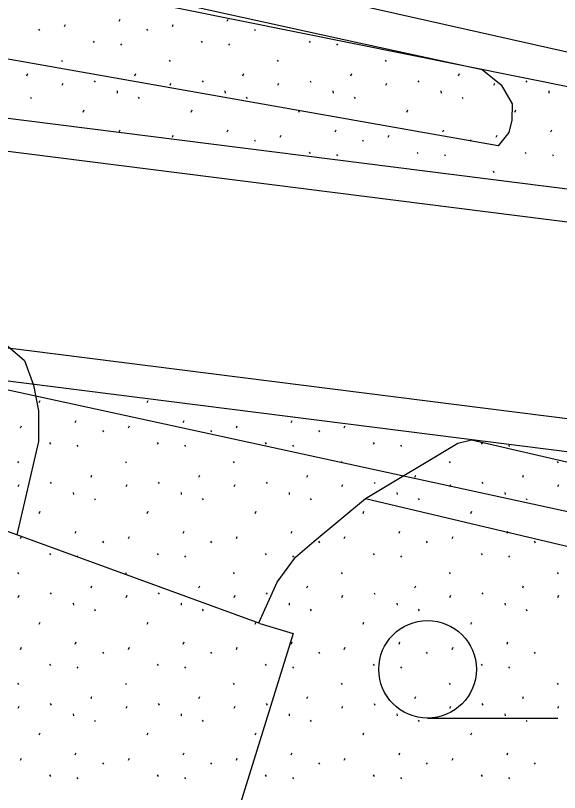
# Model space of a CAD drawing. Extents: x 419101 to 420177, y 4451541 to 4452254.
# Drawn here: x 420048.14 to 420056.5, y 4452036.09 to 4452048.02 of the extents above; entities that cross this region are included whole.
import ezdxf

# ---------------------------------------------------------------- set-up
doc = ezdxf.new("R2010")
doc.units = 0
for name, color, linetype in [('2_KADASTRO', 7, 'Continuous'), ('3_HALİHAZIR', 7, 'Continuous'), ('Level 61', 7, 'Continuous'), ('Level 62', 7, 'Continuous')]:
    doc.layers.add(name, color=color, linetype=linetype)

msp = doc.modelspace()

# ---------------------------------------------------------------- linework, layer by layer
at = {"layer": '2_KADASTRO'}
msp.add_lwpolyline([(420044.139, 4452028.602), (420046.42, 4452042.62), (420067.824, 4452037.969), (420095.36, 4452031.511), (420094.193, 4452026.24), (420109.972, 4452021.564), (420107.982, 4452014.605)], close=True, dxfattribs=at)
at = {"layer": '3_HALİHAZIR'}
msp.add_line((420054.473, 4452037.229), (420056.473, 4452037.229), dxfattribs=at)
for points in [[(420026.941, 4452052.864), (420043.961, 4452049.681), (420053.423, 4452047.602), (420055.312, 4452047.194), (420055.604, 4452046.957), (420055.771, 4452046.666), (420055.766, 4452046.417), (420055.724, 4452046.226), (420055.557, 4452046.019), (420042.744, 4452048.291), (420042.596, 4452047.604), (420033.21, 4452048.262), (420027.185, 4452048.345), (420022.869, 4452048.588), (420019.362, 4452049.063), (420017.938, 4452049.22), (420016.067, 4452049.599), (420007.617, 4452051.51), (419996.864, 4452054.203), (419991.409, 4452055), (419987.273, 4452055.591)], [(420033.847, 4452026.263), (420032.695, 4452028.603), (420032.008, 4452030.72), (420031.813, 4452032.931), (420031.992, 4452034.654), (420032.571, 4452036.723), (420033.373, 4452038.412), (420034.403, 4452039.991), (420035.326, 4452041.006), (420037.392, 4452042.58), (420038.888, 4452043.447), (420040.22, 4452043.838), (420042.057, 4452043.997), (420045.908, 4452043.668), (420047.275, 4452043.387), (420047.798, 4452043.135), (420048.279, 4452042.721), (420048.415, 4452042.343), (420048.494, 4452041.948), (420048.494, 4452041.478), (420048.162, 4452040.046)], [(420052.732, 4452039.946), (420053.519, 4452040.602), (420054.937, 4452041.452), (420055.15, 4452041.505), (420078.488, 4452036.11)], [(420053.519, 4452040.602), (420066.574, 4452037.516), (420084.438, 4452033.201), (420101.44, 4452028.472), (420104.397, 4452027.5), (420105.834, 4452026.908), (420108.843, 4452025.061)], [(420051.896, 4452038.685), (420047.665, 4452040.227)], [(420051.879, 4452038.691), (420052.16, 4452039.316), (420052.445, 4452039.7), (420052.732, 4452039.946)], [(420051.896, 4452038.685), (420052.407, 4452038.53), (420051.125, 4452034.407), (420072.895, 4452026.747)]]:
    msp.add_lwpolyline(points, dxfattribs=at)
msp.add_circle((420054.473, 4452037.979), 0.75, dxfattribs=at)
at = {"layer": 'Level 61'}
for p, q in [((420036.888, 4452050.907), (420063.076, 4452045.637)), ((420063.873, 4452044.439), (420043.466, 4452047.014)), ((420073.798, 4452042.683), (420044.628, 4452046.363)), ((420073.332, 4452039.718), (420044.198, 4452043.394)), ((420073.255, 4452039.223), (420044.136, 4452042.898)), ((420048.505, 4452042.077), (420048.52, 4452042.109)), ((420050.164, 4452042.077), (420050.178, 4452042.109)), ((420049.06, 4452041.771), (420049.074, 4452041.803)), ((420050.718, 4452041.771), (420050.732, 4452041.803)), ((420052.377, 4452041.771), (420052.391, 4452041.803)), ((420048.218, 4452041.689), (420048.232, 4452041.721)), ((420049.876, 4452041.689), (420049.89, 4452041.721)), ((420051.535, 4452041.689), (420051.549, 4452041.721)), ((420053.193, 4452041.689), (420053.208, 4452041.721)), ((420049.479, 4452041.648), (420049.493, 4452041.626)), ((420051.137, 4452041.648), (420051.151, 4452041.626)), ((420052.796, 4452041.648), (420052.81, 4452041.626)), ((420048.662, 4452041.462), (420048.676, 4452041.44)), ((420049.081, 4452041.423), (420049.096, 4452041.402)), ((420050.32, 4452041.462), (420050.334, 4452041.44)), ((420050.74, 4452041.423), (420050.754, 4452041.402)), ((420051.979, 4452041.462), (420051.993, 4452041.44)), ((420052.399, 4452041.423), (420052.413, 4452041.402)), ((420053.637, 4452041.462), (420053.652, 4452041.44)), ((420054.057, 4452041.423), (420054.071, 4452041.402)), ((420055.296, 4452041.462), (420055.31, 4452041.44)), ((420055.716, 4452041.423), (420055.73, 4452041.402)), ((420048.17, 4452041.171), (420048.185, 4452041.15)), ((420049.829, 4452041.171), (420049.843, 4452041.15)), ((420051.488, 4452041.171), (420051.502, 4452041.15)), ((420053.146, 4452041.171), (420053.16, 4452041.15)), ((420054.805, 4452041.171), (420054.819, 4452041.15)), ((420056.463, 4452041.171), (420056.478, 4452041.15)), ((420049.301, 4452040.933), (420049.315, 4452040.964)), ((420050.959, 4452040.933), (420050.974, 4452040.964)), ((420052.618, 4452040.933), (420052.632, 4452040.964)), ((420054.277, 4452040.933), (420054.291, 4452040.964)), ((420055.935, 4452040.933), (420055.949, 4452040.964)), ((420048.675, 4452040.856), (420048.689, 4452040.834)), ((420050.334, 4452040.856), (420050.348, 4452040.834)), ((420051.992, 4452040.856), (420052.006, 4452040.834)), ((420053.651, 4452040.856), (420053.665, 4452040.834)), ((420055.309, 4452040.856), (420055.324, 4452040.834)), ((420048.182, 4452040.787), (420048.196, 4452040.819)), ((420049.841, 4452040.787), (420049.855, 4452040.819)), ((420051.499, 4452040.787), (420051.514, 4452040.819)), ((420053.158, 4452040.787), (420053.172, 4452040.819)), ((420054.816, 4452040.787), (420054.831, 4452040.819)), ((420056.475, 4452040.787), (420056.489, 4452040.819)), ((420049.027, 4452040.698), (420049.03, 4452040.666)), ((420049.353, 4452040.604), (420049.367, 4452040.582)), ((420050.685, 4452040.698), (420050.689, 4452040.666)), ((420051.011, 4452040.604), (420051.025, 4452040.582)), ((420052.344, 4452040.698), (420052.347, 4452040.666)), ((420052.67, 4452040.604), (420052.684, 4452040.582)), ((420054.002, 4452040.698), (420054.006, 4452040.666)), ((420054.328, 4452040.604), (420054.342, 4452040.582)), ((420055.661, 4452040.698), (420055.665, 4452040.666)), ((420055.987, 4452040.604), (420056.001, 4452040.582)), ((420048.505, 4452040.375), (420048.52, 4452040.407)), ((420050.164, 4452040.375), (420050.178, 4452040.407)), ((420051.822, 4452040.375), (420051.837, 4452040.407)), ((420053.481, 4452040.375), (420053.495, 4452040.407)), ((420055.14, 4452040.375), (420055.154, 4452040.407)), ((420048.218, 4452039.987), (420048.232, 4452040.019)), ((420049.06, 4452040.069), (420049.074, 4452040.101)), ((420049.876, 4452039.987), (420049.89, 4452040.019)), ((420050.718, 4452040.069), (420050.732, 4452040.101)), ((420051.535, 4452039.987), (420051.549, 4452040.019)), ((420052.377, 4452040.069), (420052.391, 4452040.101)), ((420053.193, 4452039.987), (420053.208, 4452040.019)), ((420054.035, 4452040.069), (420054.049, 4452040.101)), ((420054.852, 4452039.987), (420054.866, 4452040.019)), ((420055.694, 4452040.069), (420055.708, 4452040.101)), ((420049.479, 4452039.946), (420049.493, 4452039.924)), ((420051.137, 4452039.946), (420051.151, 4452039.924)), ((420052.796, 4452039.946), (420052.81, 4452039.924)), ((420054.454, 4452039.946), (420054.469, 4452039.924)), ((420056.113, 4452039.946), (420056.127, 4452039.924)), ((420048.662, 4452039.76), (420048.676, 4452039.738)), ((420050.32, 4452039.76), (420050.334, 4452039.738)), ((420051.979, 4452039.76), (420051.993, 4452039.738)), ((420053.637, 4452039.76), (420053.652, 4452039.738)), ((420055.296, 4452039.76), (420055.31, 4452039.738)), ((420049.081, 4452039.721), (420049.096, 4452039.7)), ((420050.74, 4452039.721), (420050.754, 4452039.7)), ((420052.399, 4452039.721), (420052.413, 4452039.7)), ((420054.057, 4452039.721), (420054.071, 4452039.7)), ((420055.716, 4452039.721), (420055.73, 4452039.7)), ((420048.17, 4452039.469), (420048.185, 4452039.448)), ((420049.829, 4452039.469), (420049.843, 4452039.448)), ((420051.488, 4452039.469), (420051.502, 4452039.448)), ((420053.146, 4452039.469), (420053.16, 4452039.448)), ((420054.805, 4452039.469), (420054.819, 4452039.448)), ((420056.463, 4452039.469), (420056.478, 4452039.448)), ((420048.675, 4452039.154), (420048.689, 4452039.132)), ((420049.301, 4452039.231), (420049.315, 4452039.262)), ((420050.334, 4452039.154), (420050.348, 4452039.132)), ((420050.959, 4452039.231), (420050.974, 4452039.262)), ((420051.992, 4452039.154), (420052.006, 4452039.132)), ((420052.618, 4452039.231), (420052.632, 4452039.262)), ((420053.651, 4452039.154), (420053.665, 4452039.132)), ((420054.277, 4452039.231), (420054.291, 4452039.262)), ((420055.309, 4452039.154), (420055.324, 4452039.132)), ((420055.935, 4452039.231), (420055.949, 4452039.262)), ((420048.182, 4452039.085), (420048.196, 4452039.117)), ((420049.841, 4452039.085), (420049.855, 4452039.117)), ((420051.499, 4452039.085), (420051.514, 4452039.117)), ((420053.158, 4452039.085), (420053.172, 4452039.117)), ((420054.816, 4452039.085), (420054.831, 4452039.117)), ((420056.475, 4452039.085), (420056.489, 4452039.117)), ((420049.027, 4452038.996), (420049.03, 4452038.964)), ((420050.685, 4452038.996), (420050.689, 4452038.964)), ((420052.344, 4452038.996), (420052.347, 4452038.964)), ((420054.002, 4452038.996), (420054.006, 4452038.964)), ((420055.661, 4452038.996), (420055.665, 4452038.964)), ((420049.353, 4452038.902), (420049.367, 4452038.88)), ((420051.011, 4452038.902), (420051.025, 4452038.88)), ((420052.67, 4452038.902), (420052.684, 4452038.88)), ((420054.328, 4452038.902), (420054.342, 4452038.88)), ((420055.987, 4452038.902), (420056.001, 4452038.88)), ((420048.505, 4452038.673), (420048.52, 4452038.705)), ((420050.164, 4452038.673), (420050.178, 4452038.705)), ((420051.822, 4452038.673), (420051.837, 4452038.705)), ((420053.481, 4452038.673), (420053.495, 4452038.705)), ((420055.14, 4452038.673), (420055.154, 4452038.705)), ((420048.218, 4452038.285), (420048.232, 4452038.317)), ((420049.06, 4452038.367), (420049.074, 4452038.399)), ((420049.876, 4452038.285), (420049.89, 4452038.317)), ((420050.718, 4452038.367), (420050.732, 4452038.399)), ((420051.535, 4452038.285), (420051.549, 4452038.317)), ((420052.377, 4452038.367), (420052.391, 4452038.399)), ((420053.193, 4452038.285), (420053.208, 4452038.317)), ((420054.035, 4452038.367), (420054.049, 4452038.399)), ((420054.852, 4452038.285), (420054.866, 4452038.317)), ((420055.694, 4452038.367), (420055.708, 4452038.399)), ((420049.479, 4452038.244), (420049.493, 4452038.222)), ((420051.137, 4452038.244), (420051.151, 4452038.222)), ((420052.796, 4452038.244), (420052.81, 4452038.222)), ((420054.454, 4452038.244), (420054.469, 4452038.222)), ((420056.113, 4452038.244), (420056.127, 4452038.222)), ((420048.662, 4452038.058), (420048.676, 4452038.036)), ((420049.081, 4452038.019), (420049.096, 4452037.998)), ((420050.32, 4452038.058), (420050.334, 4452038.036)), ((420050.74, 4452038.019), (420050.754, 4452037.998)), ((420051.979, 4452038.058), (420051.993, 4452038.036)), ((420052.399, 4452038.019), (420052.413, 4452037.998)), ((420053.637, 4452038.058), (420053.652, 4452038.036)), ((420054.057, 4452038.019), (420054.071, 4452037.998)), ((420055.296, 4452038.058), (420055.31, 4452038.036)), ((420055.716, 4452038.019), (420055.73, 4452037.998)), ((420048.17, 4452037.767), (420048.185, 4452037.746)), ((420049.829, 4452037.767), (420049.843, 4452037.746)), ((420051.488, 4452037.767), (420051.502, 4452037.746)), ((420053.146, 4452037.767), (420053.16, 4452037.746)), ((420054.805, 4452037.767), (420054.819, 4452037.746)), ((420056.463, 4452037.767), (420056.478, 4452037.746)), ((420049.301, 4452037.529), (420049.315, 4452037.56)), ((420050.959, 4452037.529), (420050.974, 4452037.56)), ((420052.618, 4452037.529), (420052.632, 4452037.56)), ((420054.277, 4452037.529), (420054.291, 4452037.56)), ((420055.935, 4452037.529), (420055.949, 4452037.56)), ((420048.182, 4452037.383), (420048.196, 4452037.415)), ((420048.675, 4452037.452), (420048.689, 4452037.43)), ((420049.841, 4452037.383), (420049.855, 4452037.415)), ((420050.334, 4452037.452), (420050.348, 4452037.43)), ((420051.499, 4452037.383), (420051.514, 4452037.415)), ((420051.992, 4452037.452), (420052.006, 4452037.43)), ((420053.158, 4452037.383), (420053.172, 4452037.415)), ((420053.651, 4452037.452), (420053.665, 4452037.43)), ((420054.816, 4452037.383), (420054.831, 4452037.415)), ((420055.309, 4452037.452), (420055.324, 4452037.43)), ((420056.475, 4452037.383), (420056.489, 4452037.415)), ((420049.027, 4452037.294), (420049.03, 4452037.262)), ((420050.685, 4452037.294), (420050.689, 4452037.262)), ((420052.344, 4452037.294), (420052.347, 4452037.262)), ((420054.002, 4452037.294), (420054.006, 4452037.262)), ((420055.661, 4452037.294), (420055.665, 4452037.262)), ((420049.353, 4452037.2), (420049.367, 4452037.178)), ((420051.011, 4452037.2), (420051.025, 4452037.178)), ((420052.67, 4452037.2), (420052.684, 4452037.178)), ((420054.328, 4452037.2), (420054.342, 4452037.178)), ((420055.987, 4452037.2), (420056.001, 4452037.178)), ((420048.505, 4452036.971), (420048.52, 4452037.003)), ((420050.164, 4452036.971), (420050.178, 4452037.003)), ((420051.822, 4452036.971), (420051.837, 4452037.003)), ((420053.481, 4452036.971), (420053.495, 4452037.003)), ((420055.14, 4452036.971), (420055.154, 4452037.003)), ((420049.06, 4452036.665), (420049.074, 4452036.697)), ((420050.718, 4452036.665), (420050.732, 4452036.697)), ((420052.377, 4452036.665), (420052.391, 4452036.697)), ((420054.035, 4452036.665), (420054.049, 4452036.697)), ((420055.694, 4452036.665), (420055.708, 4452036.697)), ((420048.218, 4452036.583), (420048.232, 4452036.615)), ((420049.479, 4452036.542), (420049.493, 4452036.52)), ((420049.876, 4452036.583), (420049.89, 4452036.615)), ((420051.137, 4452036.542), (420051.151, 4452036.52)), ((420051.535, 4452036.583), (420051.549, 4452036.615)), ((420052.796, 4452036.542), (420052.81, 4452036.52)), ((420053.193, 4452036.583), (420053.208, 4452036.615)), ((420054.454, 4452036.542), (420054.469, 4452036.52)), ((420054.852, 4452036.583), (420054.866, 4452036.615)), ((420056.113, 4452036.542), (420056.127, 4452036.52)), ((420048.662, 4452036.356), (420048.676, 4452036.334)), ((420049.081, 4452036.317), (420049.096, 4452036.296)), ((420050.32, 4452036.356), (420050.334, 4452036.334)), ((420050.74, 4452036.317), (420050.754, 4452036.296)), ((420051.979, 4452036.356), (420051.993, 4452036.334)), ((420052.399, 4452036.317), (420052.413, 4452036.296)), ((420053.637, 4452036.356), (420053.652, 4452036.334)), ((420054.057, 4452036.317), (420054.071, 4452036.296)), ((420055.296, 4452036.356), (420055.31, 4452036.334)), ((420055.716, 4452036.317), (420055.73, 4452036.296))]:
    msp.add_line(p, q, dxfattribs=at)
msp.add_lwpolyline([(419939.831, 4452062.409), (419957.424, 4452061.531), (419973.441, 4452059.997), (419986.628, 4452058.763), (420000.625, 4452057.224), (420013.011, 4452055.592), (420024.414, 4452053.78), (420033.415, 4452052.294), (420046.864, 4452049.657), (420058.422, 4452047.062), (420069.54, 4452044.58), (420083.029, 4452041.496), (420096.057, 4452038.082), (420104.516, 4452035.815), (420109.335, 4452034.23), (420113.645, 4452032.509)], dxfattribs=at)
at = {"layer": 'Level 62'}
for p, q in [((420048.892, 4452047.856), (420048.907, 4452047.888)), ((420049.734, 4452047.937), (420049.748, 4452047.969)), ((420050.551, 4452047.856), (420050.565, 4452047.888)), ((420051.393, 4452047.937), (420051.407, 4452047.969)), ((420048.495, 4452047.814), (420048.509, 4452047.793)), ((420050.153, 4452047.814), (420050.168, 4452047.793)), ((420051.812, 4452047.814), (420051.826, 4452047.793)), ((420049.336, 4452047.628), (420049.351, 4452047.607)), ((420050.995, 4452047.628), (420051.009, 4452047.607)), ((420052.654, 4452047.628), (420052.668, 4452047.607)), ((420049.756, 4452047.59), (420049.77, 4452047.568)), ((420051.415, 4452047.59), (420051.429, 4452047.568)), ((420053.073, 4452047.59), (420053.088, 4452047.568)), ((420048.845, 4452047.338), (420048.859, 4452047.316)), ((420050.504, 4452047.338), (420050.518, 4452047.316)), ((420052.162, 4452047.338), (420052.177, 4452047.316)), ((420053.821, 4452047.338), (420053.835, 4452047.316)), ((420048.317, 4452047.099), (420048.331, 4452047.131)), ((420049.976, 4452047.099), (420049.99, 4452047.131)), ((420051.634, 4452047.099), (420051.648, 4452047.131)), ((420053.293, 4452047.099), (420053.307, 4452047.131)), ((420054.951, 4452047.099), (420054.966, 4452047.131)), ((420048.857, 4452046.953), (420048.871, 4452046.985)), ((420049.35, 4452047.022), (420049.364, 4452047.001)), ((420050.515, 4452046.953), (420050.53, 4452046.985)), ((420051.008, 4452047.022), (420051.023, 4452047.001)), ((420052.174, 4452046.953), (420052.188, 4452046.985)), ((420052.667, 4452047.022), (420052.681, 4452047.001)), ((420053.833, 4452046.953), (420053.847, 4452046.985)), ((420054.326, 4452047.022), (420054.34, 4452047.001)), ((420055.491, 4452046.953), (420055.506, 4452046.985)), ((420055.984, 4452047.022), (420055.998, 4452047.001)), ((420049.701, 4452046.864), (420049.705, 4452046.832)), ((420051.36, 4452046.864), (420051.364, 4452046.832)), ((420053.019, 4452046.864), (420053.022, 4452046.832)), ((420054.677, 4452046.864), (420054.681, 4452046.832)), ((420056.336, 4452046.864), (420056.339, 4452046.832)), ((420048.369, 4452046.77), (420048.383, 4452046.749)), ((420050.027, 4452046.77), (420050.041, 4452046.749)), ((420051.686, 4452046.77), (420051.7, 4452046.749)), ((420053.345, 4452046.77), (420053.359, 4452046.749)), ((420055.003, 4452046.77), (420055.017, 4452046.749)), ((420049.18, 4452046.541), (420049.194, 4452046.573)), ((420050.839, 4452046.541), (420050.853, 4452046.573)), ((420052.497, 4452046.541), (420052.512, 4452046.573)), ((420054.156, 4452046.541), (420054.17, 4452046.573)), ((420055.814, 4452046.541), (420055.829, 4452046.573)), ((420049.734, 4452046.235), (420049.748, 4452046.267)), ((420051.393, 4452046.235), (420051.407, 4452046.267)), ((420053.052, 4452046.235), (420053.066, 4452046.267)), ((420054.71, 4452046.235), (420054.724, 4452046.267)), ((420056.369, 4452046.235), (420056.383, 4452046.267)), ((420050.551, 4452046.154), (420050.565, 4452046.186)), ((420051.812, 4452046.112), (420051.826, 4452046.091)), ((420052.21, 4452046.154), (420052.224, 4452046.186)), ((420053.471, 4452046.112), (420053.485, 4452046.091)), ((420053.868, 4452046.154), (420053.882, 4452046.186)), ((420055.129, 4452046.112), (420055.143, 4452046.091)), ((420055.527, 4452046.154), (420055.541, 4452046.186)), ((420052.654, 4452045.926), (420052.668, 4452045.905)), ((420053.073, 4452045.888), (420053.088, 4452045.866)), ((420054.312, 4452045.926), (420054.326, 4452045.905)), ((420054.732, 4452045.888), (420054.746, 4452045.866)), ((420055.971, 4452045.926), (420055.985, 4452045.905)), ((420056.391, 4452045.888), (420056.405, 4452045.866)), ((420055.48, 4452045.636), (420055.494, 4452045.614))]:
    msp.add_line(p, q, dxfattribs=at)

doc.saveas('drawing.dxf')
